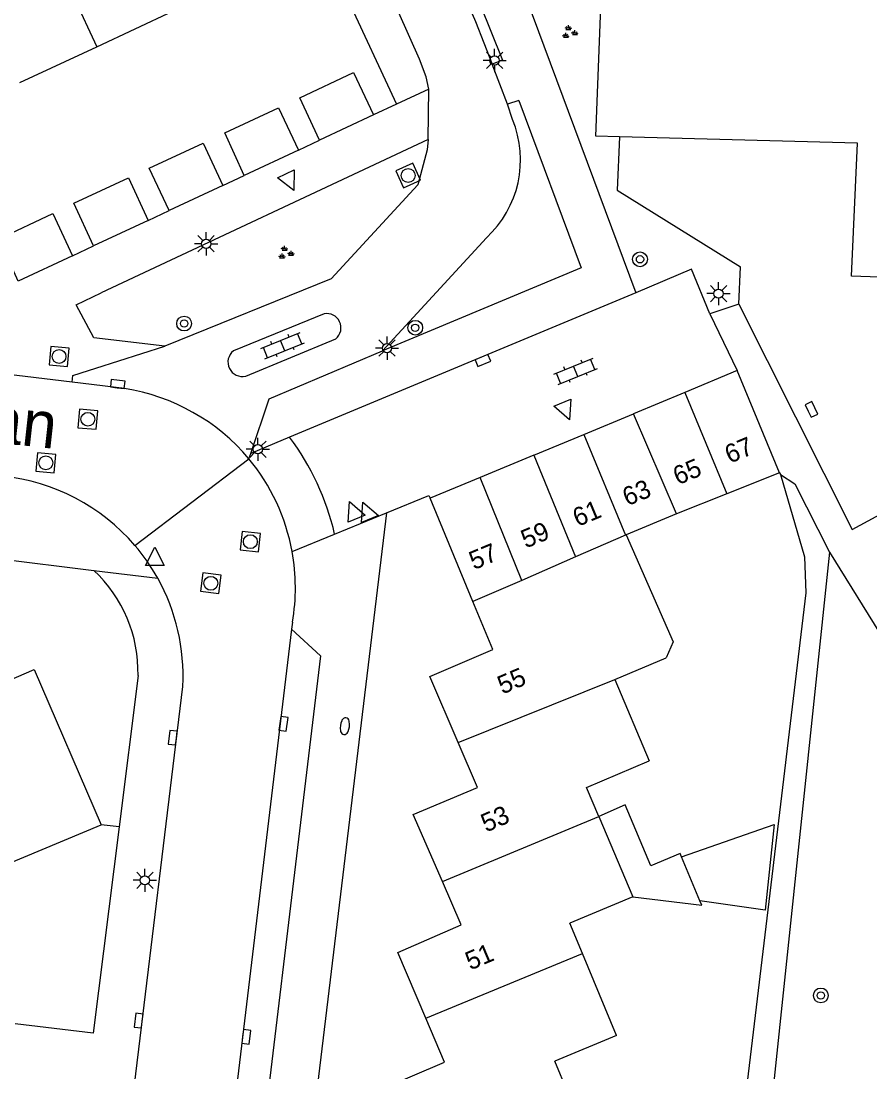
# Model space of a CAD drawing. Extents: x 132994 to 136000, y 393499 to 395512.
# Drawn here: x 134364 to 134409.9, y 394303.1 to 394360 of the extents above; entities that cross this region are included whole.
import ezdxf

# ---------------------------------------------------------------- set-up
doc = ezdxf.new("R2010")
doc.units = 0
for name, color, linetype in [('gg-afsc-erfafscheiding', 7, 'Continuous'), ('gg-afsc-hekwerk', 7, 'Continuous'), ('gg-afsc-muur', 7, 'Continuous'), ('gg-anno-huisnummerreeks BGT', 7, 'Continuous'), ('gg-anno-openbare ruimte label', 7, 'Continuous'), ('gg-bbg-bijgebouw', 7, 'Continuous'), ('gg-bbg-gedigitaliseerde bebouwing', 7, 'Continuous'), ('gg-bbg-hoofdgebouw', 7, 'Continuous'), ('gg-bbg-luifel en loopbrug', 7, 'Continuous'), ('gg-bbg-tussenscheiding', 7, 'Continuous'), ('gg-knt-verharding', 7, 'Continuous'), ('gg-knt-verharding nz', 7, 'Continuous'), ('gt-grn-groengrens', 7, 'Continuous'), ('gt-grn-weggrens', 7, 'Continuous'), ('gt-symb-boom', 7, 'Continuous'), ('gt-symb-brandkraan', 7, 'Continuous'), ('gt-symb-groenvak', 7, 'Continuous'), ('gt-symb-klinker verharding', 7, 'Continuous'), ('gt-symb-kolk', 7, 'Continuous'), ('gt-symb-lichtmast', 7, 'Continuous'), ('gt-symb-rioolschacht', 7, 'Continuous'), ('gt-symb-waterafsluiter', 7, 'Continuous')]:
    doc.layers.add(name, color=color, linetype=linetype)

# ---------------------------------------------------------------- blocks, each defined once
blk = doc.blocks.new('gt0-LMAST')
at = {"layer": 'gt-symb-lichtmast'}
for p, q in [((-0.005, 0.246), (-0.005, 0.621)), ((-0.182, 0.173), (-0.447, 0.438)), ((0.172, 0.173), (0.437, 0.438)), ((-0.255, -0.004), (-0.63, -0.004)), ((-0.182, -0.181), (-0.447, -0.446)), ((-0.005, -0.254), (-0.005, -0.629)), ((0.437, -0.446), (0.172, -0.181)), ((0.245, -0.004), (0.62, -0.004))]:
    blk.add_line(p, q, dxfattribs=at)
blk.add_circle((-0.005, -0.004), 0.25, dxfattribs=at)
blk = doc.blocks.new('gt0-WAFSL')
at = {"layer": 'gt-symb-waterafsluiter'}
for p, q in [((-0.5, -0.333), (0, 0.667)), ((0, 0.667), (0.5, -0.333)), ((0.5, -0.333), (-0.5, -0.333))]:
    blk.add_line(p, q, dxfattribs=at)
blk = doc.blocks.new('gt0-RS')
at = {"layer": 'gt-symb-rioolschacht'}
blk.add_lwpolyline([(-0.5, -0.5), (0.5, -0.5), (0.5, 0.5), (-0.5, 0.5)], close=True, dxfattribs=at)
blk.add_circle((0, 0), 0.375, dxfattribs=at)
blk = doc.blocks.new('gt0-KOLK')
at = {"layer": 'gt-symb-kolk'}
blk.add_lwpolyline([(0, 0), (0.375, 0), (0.375, 0.4), (-0.375, 0.4), (-0.375, 0), (0, 0)], dxfattribs=at)
blk = doc.blocks.new('gt0-KL1')
at = {"layer": 'gt-symb-klinker verharding'}
for p, q in [((-1.15, 0.3), (1.15, 0.3)), ((-1, -0.3), (-1, 0.3)), ((-0.5, 0.3), (-0.5, 0.45)), ((0, -0.3), (0, 0.3)), ((0.5, 0.3), (0.5, 0.45)), ((1, -0.3), (1, 0.3)), ((-1.15, -0.3), (1.15, -0.3)), ((-0.5, -0.45), (-0.5, -0.3)), ((0.5, -0.45), (0.5, -0.3))]:
    blk.add_line(p, q, dxfattribs=at)
blk = doc.blocks.new('gt0-BOOM')
at = {"layer": 'gt-symb-boom'}
for radius in [0.4, 0.2]:
    blk.add_circle((0, 0), radius, dxfattribs=at)
blk = doc.blocks.new('gt0-GRVAK')
at = {"layer": 'gt-symb-groenvak'}
for p, q in [((-0.11, 0.189), (-0.228, 0.24)), ((-0.182, 0.153), (0.088, 0.153)), ((-0.091, 0.211), (-0.156, 0.322)), ((-0.047, 0.214), (-0.047, 0.393)), ((-0.004, 0.211), (0.061, 0.322)), ((0.015, 0.189), (0.133, 0.24)), ((0.262, -0.052), (0.197, 0.059)), ((0.305, -0.049), (0.305, 0.13)), ((0.349, -0.052), (0.414, 0.059)), ((-0.245, -0.228), (-0.363, -0.177)), ((-0.318, -0.264), (-0.047, -0.264)), ((-0.226, -0.206), (-0.291, -0.095)), ((-0.183, -0.203), (-0.183, -0.024)), ((-0.139, -0.206), (-0.074, -0.095)), ((-0.12, -0.228), (-0.002, -0.177)), ((0.243, -0.074), (0.125, -0.023)), ((0.17, -0.11), (0.441, -0.11)), ((0.368, -0.074), (0.486, -0.023))]:
    blk.add_line(p, q, dxfattribs=at)
blk = doc.blocks.new('gt0-BR')
at = {"layer": 'gt-symb-brandkraan'}
for centre, radius, start, end in [((-0.244, 0), 0.206, 107.5669, 252.4331), ((0.599, -2.664), 3, 106.892, 107.5669), ((0, -0.691), 0.938, 73.108, 106.892), ((-0.599, -2.664), 3, 72.4331, 73.108), ((0.244, 0), 0.206, 287.567, 72.4331), ((0.599, 2.664), 3, 252.4331, 253.108), ((0, 0.691), 0.938, 253.108, 286.8921), ((-0.599, 2.664), 3, 286.8921, 287.567)]:
    blk.add_arc(centre, radius, start, end, dxfattribs=at)

msp = doc.modelspace()

# ---------------------------------------------------------------- linework, layer by layer
at = {"layer": 'gg-afsc-erfafscheiding'}
for p, q in [((134405.02, 394335.5), (134405.072, 394335.426)), ((134369.276, 394316.34), (134368.3, 394316.46))]:
    msp.add_line(p, q, dxfattribs=at)
for points in [[(134405.072, 394335.426), (134406.382, 394330.956), (134406.442, 394329.014), (134401.44, 394287.165)], [(134369.276, 394316.34), (134367.88, 394305.17), (134363.655, 394305.689)]]:
    msp.add_lwpolyline(points, dxfattribs=at)
at = {"layer": 'gg-afsc-hekwerk'}
msp.add_line((134402.83, 394344.64), (134408.956, 394332.448), dxfattribs=at)
msp.add_lwpolyline([(134408.956, 394332.448), (134410.682, 394333.379), (134411.998, 394330.979), (134412.41, 394330.395), (134410.682, 394329.32)], dxfattribs=at)
at = {"layer": 'gg-afsc-muur'}
for p, q in [((134380.203, 394364.242), (134384.29, 394355.464)), ((134402.83, 394344.64), (134402.911, 394346.652))]:
    msp.add_line(p, q, dxfattribs=at)
msp.add_lwpolyline([(134396.354, 394353.705), (134396.23, 394350.818), (134402.911, 394346.652)], dxfattribs=at)
at = {"layer": 'gg-bbg-bijgebouw'}
for p, q in [((134383.05, 394354.89), (134380.13, 394353.52)), ((134378.98, 394352.97), (134376.05, 394351.61)), ((134374.89, 394351.07), (134371.98, 394349.71)), ((134370.85, 394349.17), (134367.89, 394347.8)), ((134366.76, 394347.25), (134363.82, 394345.89)), ((134402.73, 394341.04), (134399.898, 394339.862)), ((134405.02, 394335.5), (134402.73, 394341.04)), ((134399.898, 394339.862), (134397.124, 394338.708)), ((134394.429, 394337.587), (134397.124, 394338.708)), ((134391.734, 394336.465), (134394.429, 394337.587)), ((134391.734, 394336.465), (134388.821, 394335.254)), ((134388.821, 394335.254), (134386.12, 394334.13)), ((134405.02, 394335.5), (134402.174, 394334.371)), ((134388.429, 394328.536), (134386.12, 394334.13)), ((134402.174, 394334.371), (134399.452, 394333.291)), ((134399.452, 394333.291), (134396.73, 394332.157))]:
    msp.add_line(p, q, dxfattribs=at)
for points in [[(134380.13, 394353.52), (134379.05, 394355.81), (134381.97, 394357.18), (134383.05, 394354.89)], [(134376.05, 394351.61), (134374.99, 394353.91), (134377.91, 394355.26), (134378.98, 394352.97)], [(134371.98, 394349.71), (134370.91, 394352), (134373.82, 394353.36), (134374.89, 394351.07)], [(134367.89, 394347.8), (134366.83, 394350.1), (134369.79, 394351.47), (134370.85, 394349.17)], [(134363.82, 394345.89), (134362.76, 394348.18), (134365.69, 394349.55), (134366.76, 394347.25)]]:
    msp.add_lwpolyline(points, dxfattribs=at)
at = {"layer": 'gg-bbg-gedigitaliseerde bebouwing'}
for p, q in [((134396.108, 394324.316), (134398.882, 394325.492)), ((134396.108, 394324.316), (134397.976, 394319.91)), ((134400.72, 394312.333), (134399.717, 394314.715)), ((134397.085, 394312.553), (134393.681, 394311.137)), ((134394.363, 394309.494), (134393.681, 394311.137)), ((134396.208, 394305.045), (134394.363, 394309.494)), ((134396.208, 394305.045), (134392.855, 394303.655)), ((134393.569, 394301.971), (134392.855, 394303.655))]:
    msp.add_line(p, q, dxfattribs=at)
for points in [[(134396.73, 394332.157), (134399.26, 394326.359), (134398.882, 394325.492)], [(134395.235, 394316.907), (134394.574, 394318.477), (134397.976, 394319.91)], [(134399.717, 394314.715), (134399.641, 394314.895), (134398.058, 394314.227), (134396.661, 394317.542), (134395.235, 394316.907)], [(134359.582, 394316.556), (134360.915, 394313.37), (134368.3, 394316.46)], [(134397.085, 394312.553), (134400.817, 394312.102), (134400.72, 394312.333)]]:
    msp.add_lwpolyline(points, dxfattribs=at)
at = {"layer": 'gg-bbg-hoofdgebouw'}
for p, q in [((134368.065, 394358.575), (134372.223, 394360.516)), ((134363.906, 394356.633), (134368.065, 394358.575))]:
    msp.add_line(p, q, dxfattribs=at)
for points in [[(134396.354, 394353.705), (134395.08, 394353.74), (134395.38, 394361.672)], [(134451.814, 394337.35), (134444.93, 394337.57), (134444.74, 394332.19), (134422.8, 394333.03), (134423.05, 394338.45), (134415.84, 394338.69), (134415.98, 394342.63), (134417.83, 394342.57), (134417.96, 394345.83), (134408.92, 394346.15), (134409.25, 394353.35), (134396.354, 394353.705)], [(134387.632, 394320.902), (134386.1, 394324.49), (134389.5, 394325.94), (134388.429, 394328.536)], [(134357.239, 394325.794), (134360.61, 394327.2), (134362.04, 394323.72), (134364.68, 394324.87), (134368.3, 394316.46)], [(134386.779, 394313.379), (134385.19, 394317.02), (134388.67, 394318.47), (134387.632, 394320.902)], [(134385.874, 394305.994), (134384.37, 394309.54), (134387.8, 394311.04), (134386.779, 394313.379)], [(134385.036, 394298.37), (134383.42, 394302.13), (134386.89, 394303.6), (134385.874, 394305.994)]]:
    msp.add_lwpolyline(points, dxfattribs=at)
at = {"layer": 'gg-bbg-luifel en loopbrug'}
msp.add_lwpolyline([(134399.717, 394314.715), (134404.743, 394316.464), (134404.239, 394311.829), (134400.72, 394312.333)], dxfattribs=at)
at = {"layer": 'gg-bbg-tussenscheiding'}
for p, q in [((134363.643, 394368.064), (134368.065, 394358.575)), ((134399.898, 394339.862), (134402.174, 394334.371)), ((134399.452, 394333.291), (134397.124, 394338.708)), ((134394.429, 394337.587), (134396.695, 394332.141)), ((134391.734, 394336.465), (134393.977, 394330.956)), ((134391.072, 394329.689), (134388.821, 394335.254)), ((134396.695, 394332.141), (134393.977, 394330.956)), ((134396.73, 394332.157), (134396.695, 394332.141)), ((134393.977, 394330.956), (134391.072, 394329.689)), ((134391.072, 394329.689), (134388.429, 394328.536)), ((134387.632, 394320.902), (134396.108, 394324.316)), ((134386.779, 394313.379), (134395.235, 394316.907)), ((134395.235, 394316.907), (134397.085, 394312.553)), ((134385.874, 394305.994), (134394.363, 394309.494))]:
    msp.add_line(p, q, dxfattribs=at)
at = {"layer": 'gg-knt-verharding'}
for p, q in [((134391.016, 394361.965), (134397.25, 394345.26)), ((134390.029, 394357.84), (134389.462, 394357.622)), ((134386.05, 394356.28), (134384.29, 394355.464)), ((134386, 394353.55), (134386.05, 394356.28)), ((134390.905, 394355.658), (134390.298, 394355.456)), ((134384.29, 394355.464), (134383.05, 394354.89)), ((134390.57, 394354.637), (134390.298, 394355.456)), ((134386, 394353.55), (134368.303, 394345.25)), ((134378.98, 394352.97), (134380.13, 394353.52)), ((134374.89, 394351.07), (134376.05, 394351.61)), ((134370.85, 394349.17), (134371.98, 394349.71)), ((134383.54, 394342.12), (134389.16, 394348.23)), ((134366.76, 394347.25), (134367.89, 394347.8)), ((134397.25, 394345.26), (134378.501, 394337.439)), ((134402.83, 394344.64), (134401.26, 394344.12)), ((134380.37, 394344.11), (134375.46, 394342.11)), ((134401.26, 394344.12), (134402.73, 394341.04)), ((134376.129, 394340.749), (134381.01, 394342.77)), ((134366.73, 394340.41), (134350.17, 394342.398)), ((134369.56, 394340.07), (134366.73, 394340.41)), ((134319.406, 394336.248), (134367.911, 394330.229)), ((134376.301, 394336.273), (134376.398, 394336.562)), ((134383.75, 394333.35), (134378.234, 394287.547)), ((134380.943, 394332.197), (134383.75, 394333.35)), ((134378.66, 394327.423), (134378.615, 394327.049)), ((134370.3, 394324.54), (134369.276, 394316.34)), ((134370.005, 394301.468), (134372.72, 394323.95))]:
    msp.add_line(p, q, dxfattribs=at)
for points in [[(134385.236, 394392.367), (134384.442, 394379.129), (134383.969, 394376.001), (134383.876, 394374.566), (134383.915, 394373.531), (134384.044, 394372.747), (134390.029, 394357.84)], [(134386.05, 394356.28), (134385.9, 394356.95), (134385.54, 394357.9), (134381.52, 394366.94), (134380.45, 394369.82), (134379.56, 394372.66), (134379.39, 394374.47), (134379.415, 394376.324)], [(134384.293, 394369.803), (134388.566, 394359.948), (134389.462, 394357.622)], [(134390.905, 394355.658), (134394.28, 394346.61), (134383.54, 394342.12)], [(134386, 394353.55), (134385.95, 394352.99), (134385.44, 394351.09), (134380.75, 394346.01), (134371.75, 394342.37)], [(134401.26, 394344.12), (134400.26, 394346.54), (134397.25, 394345.26)], [(134371.75, 394342.37), (134367.908, 394342.817), (134366.951, 394344.606), (134368.303, 394345.25)], [(134366.73, 394340.41), (134366.769, 394340.771), (134371.75, 394342.37)], [(134376.398, 394336.562), (134377.39, 394339.522), (134383.54, 394342.12)], [(134405.072, 394335.426), (134405.858, 394334.908), (134407.724, 394331.213)], [(134383.75, 394333.35), (134386.04, 394334.29), (134386.12, 394334.13)], [(134407.724, 394331.213), (134410.713, 394326.409), (134412.937, 394324.319), (134412.871, 394321.984)], [(134378.615, 394327.049), (134380.169, 394325.61), (134375.981, 394290.552), (134374.116, 394289.693)]]:
    msp.add_lwpolyline(points, dxfattribs=at)
for centre, radius, start, end in [((134385.256, 394352.448), 5.748, 312.789, 22.3883), ((134380.522, 394343.36), 0.765, 309.5701, 101.4893), ((134375.945, 394341.503), 0.777, 128.6469, 283.706), ((134367.854, 394329.158), 11.044, 40.1057, 81.1119), ((134367.274, 394329.019), 14.034, 13.0887, 36.8685), ((134367.82, 394329.272), 10.998, 10.3624, 39.5389), ((134361.883, 394324.523), 10.853, 40.5805, 84.1851), ((134361.876, 394324.518), 10.862, 29.0993, 40.5779), ((134367.835, 394329.274), 10.982, 350.2951, 10.3636), ((134362.714, 394324.7), 7.588, 358.7885, 46.7698), ((134361.883, 394324.525), 10.853, 356.963, 29.082)]:
    msp.add_arc(centre, radius, start, end, dxfattribs=at)
at = {"layer": 'gg-knt-verharding nz'}
for p, q in [((134390.298, 394355.456), (134389.462, 394357.622)), ((134378.615, 394327.049), (134374.116, 394289.693))]:
    msp.add_line(p, q, dxfattribs=at)
at = {"layer": 'gt-grn-groengrens'}
msp.add_lwpolyline([(134407.724, 394331.213), (134401.551, 394272.518), (134399.792, 394272.711)], dxfattribs=at)
at = {"layer": 'gt-grn-weggrens'}
for p, q in [((134378.501, 394337.439), (134376.398, 394336.562)), ((134370.126, 394331.583), (134376.301, 394336.273)), ((134378.638, 394331.25), (134380.943, 394332.197)), ((134367.911, 394330.229), (134371.367, 394329.8))]:
    msp.add_line(p, q, dxfattribs=at)

# ---------------------------------------------------------------- block references
at = {"layer": 'gt-symb-boom'}
for p in [(134397.474, 394347.068), (134372.796, 394343.589), (134385.305, 394343.361), (134407.262, 394307.217)]:
    msp.add_blockref('gt0-BOOM', p, dxfattribs=at)
at = {"layer": 'gt-symb-brandkraan', "rotation": -97.06814005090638}
msp.add_blockref('gt0-BR', (134381.498, 394321.794), dxfattribs=at)
at = {"layer": 'gt-symb-groenvak'}
for p in [(134393.641, 394359.348), (134378.283, 394347.403)]:
    msp.add_blockref('gt0-GRVAK', p, dxfattribs=at)
at = {"layer": 'gt-symb-klinker verharding', "rotation": 22.15258650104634}
for p in [(134378.125, 394342.392), (134393.986, 394341.009)]:
    msp.add_blockref('gt0-KL1', p, dxfattribs=at)
at = {"layer": 'gt-symb-kolk'}
for p, rotation in [((134388.892, 394341.772), -157.4109961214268), ((134369.176, 394340.116), -7.068140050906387), ((134406.575, 394338.855), -64.71651982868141), ((134377.976, 394321.946), -97.00425924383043), ((134372.38, 394321.149), 83.2232171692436), ((134370.528, 394305.834), 83.10945167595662), ((134375.957, 394305), -97.06814005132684)]:
    msp.add_blockref('gt0-KOLK', p, dxfattribs=dict(at, rotation=rotation))
at = {"layer": 'gt-symb-lichtmast'}
for p in [(134389.605, 394357.835), (134373.992, 394347.909), (134401.728, 394345.213), (134383.784, 394342.261), (134376.792, 394336.79), (134370.675, 394313.456)]:
    msp.add_blockref('gt0-LMAST', p, dxfattribs=at)
at = {"layer": 'gt-symb-rioolschacht'}
for p, rotation in [((134384.922, 394351.606), 24.38706671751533), ((134366.025, 394341.803), -5.049166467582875), ((134367.587, 394338.407), -4.934985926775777), ((134365.308, 394336.049), -5.049166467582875), ((134376.379, 394331.783), -96.25793392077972), ((134374.244, 394329.529), -97.00425924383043)]:
    msp.add_blockref('gt0-RS', p, dxfattribs=dict(at, rotation=rotation))
at = {"layer": 'gt-symb-waterafsluiter'}
for p, rotation in [((134378.447, 394351.391), -155.04884837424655), ((134393.398, 394338.999), -157.41099611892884), ((134382.008, 394333.34), 22.589003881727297), ((134382.723, 394333.313), 22.589003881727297)]:
    msp.add_blockref('gt0-WAFSL', p, dxfattribs=dict(at, rotation=rotation))
msp.add_blockref('gt0-WAFSL', (134371.213, 394330.82), dxfattribs=at)

# ---------------------------------------------------------------- texts
at = {"layer": 'gg-anno-huisnummerreeks BGT'}
for s, rotation, p in [('67', 22.6, (134402.325, 394335.997)), ('65', 22.6, (134399.522, 394334.831)), ('63', 22.6, (134396.788, 394333.693)), ('61', 22.6, (134394.093, 394332.572)), ('59', 22.6, (134391.288, 394331.405)), ('57', 22.6, (134388.482, 394330.238)), ('55', 23.1, (134390.026, 394323.502)), ('53', 23.6, (134389.139, 394316.03)), ('51', 23, (134388.284, 394308.565))]:
    msp.add_text(s, height=1, rotation=rotation, dxfattribs=at).set_placement(p)
at = {"layer": 'gg-anno-openbare ruimte label'}
msp.add_text('Vogezenlaan', height=2.5, rotation=353.7, dxfattribs=at).set_placement((134346.371, 394338.945))

doc.saveas('drawing.dxf')
